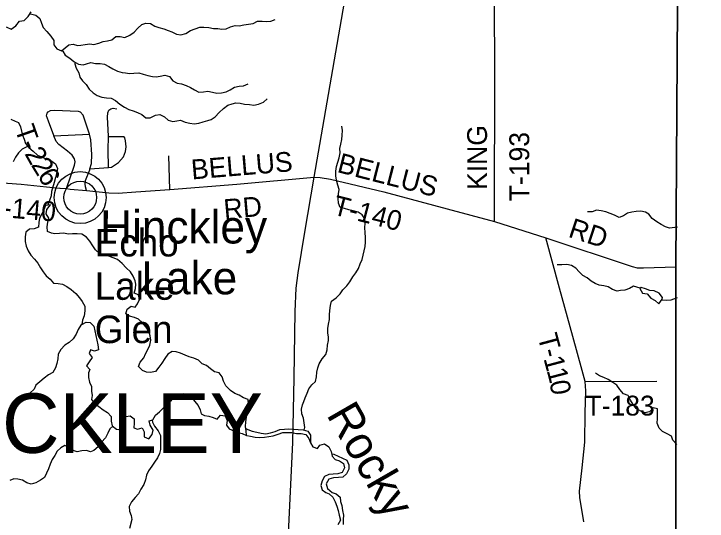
# Model space of a CAD drawing. Extents: x 1985906 to 2277390, y 930619 to 1324581.
# Drawn here: x 2182615 to 2193107, y 1171780 to 1179459 of the extents above; entities that cross this region are included whole.
import ezdxf

# ---------------------------------------------------------------- set-up
doc = ezdxf.new("R2010")
doc.units = 0
for name, color, linetype in [('GM_X_Adjacent_County', 7, 'Continuous'), ('GM_X_County', 7, 'Continuous'), ('GM_X_County_Road', 7, 'Continuous'), ('GM_X_County_Road_Text', 7, 'Continuous'), ('GM_X_Major_Lake', 7, 'Continuous'), ('GM_X_Major_Lake_Text', 7, 'Continuous'), ('GM_X_Minor_Lake', 7, 'Continuous'), ('GM_X_Minor_River', 7, 'Continuous'), ('GM_X_Minor_River_Text', 7, 'Continuous'), ('GM_X_Township', 7, 'Continuous'), ('GM_X_Township_Road', 7, 'Continuous'), ('GM_X_Township_Road_Text', 7, 'Continuous'), ('GM_X_Township_Text', 7, 'Continuous'), ('GM_X_Unincorporated', 7, 'Continuous'), ('GM_X_Unincorporated_Location', 7, 'Continuous'), ('GM_X_Unincorporated_Text', 7, 'Continuous')]:
    doc.layers.add(name, color=color, linetype=linetype)

msp = doc.modelspace()

# ---------------------------------------------------------------- linework, layer by layer
at = {"layer": 'GM_X_Adjacent_County'}
msp.add_lwpolyline([(2192604, 1162456), (2192620, 1166969), (2192630, 1167520), (2192631, 1170404), (2192633, 1173673), (2192634, 1175629), (2192671, 1181169), (2192669, 1184775), (2192668, 1187767), (2192661, 1188885), (2192638, 1192623), (2192637, 1192687), (2192624, 1194838), (2192738, 1194840), (2198606, 1194974), (2199010, 1194983), (2204632, 1195040), (2205348, 1195050), (2205387, 1195051), (2205910, 1195059), (2205997, 1195060), (2208467, 1195087)], dxfattribs=at)
at = {"layer": 'GM_X_County'}
msp.add_lwpolyline([(2192604, 1162456), (2192620, 1166969), (2192630, 1167520), (2192631, 1170404), (2192633, 1173673), (2192634, 1175629), (2192671, 1181169)], dxfattribs=at)
at = {"layer": 'GM_X_County_Road'}
for points in [[(2187158, 1176989), (2187880, 1181157), (2187747, 1182270), (2187654, 1183238), (2187633, 1183346), (2187366, 1184320), (2187173, 1184951), (2187039, 1185379), (2186488, 1187139), (2185950, 1188891), (2185784, 1189407), (2185382, 1190661), (2185124, 1191631), (2184514, 1193535), (2184474, 1193619), (2184456, 1193656), (2184249, 1193932), (2183757, 1194570), (2183652, 1194693)], [(2183313, 1176823), (2183314, 1176823), (2183413, 1176814), (2183467, 1176808), (2183716, 1176783), (2184055, 1176748), (2184193, 1176746), (2184461, 1176764), (2184974, 1176803), (2185988, 1176881), (2187158, 1176989)], [(2186340, 1167411), (2186414, 1167687), (2186509, 1168111), (2186609, 1168584), (2186763, 1169178), (2186774, 1169409), (2186746, 1170192), (2186731, 1170685), (2186771, 1171595), (2186839, 1172973), (2186858, 1173950), (2186873, 1174956), (2186890, 1175307), (2186917, 1175539), (2187017, 1176156), (2187158, 1176989)], [(2182032, 1176932), (2182725, 1176881), (2183108, 1176843)], [(2183108, 1176843), (2183109, 1176843), (2183313, 1176823)]]:
    msp.add_lwpolyline(points, dxfattribs=at)
at = {"layer": 'GM_X_Major_Lake'}
for points in [[(2183168, 1176566), (2183095, 1176560), (2183069, 1176494), (2183039, 1176430), (2183002, 1176369), (2182992, 1176303), (2182990, 1176230), (2182924, 1176206), (2182852, 1176200), (2182798, 1176153), (2182786, 1176083), (2182786, 1176011), (2182801, 1175942), (2182833, 1175870), (2182872, 1175808), (2182928, 1175746), (2182979, 1175686), (2183017, 1175616), (2183058, 1175554), (2183102, 1175492), (2183165, 1175442), (2183214, 1175382), (2183284, 1175378), (2183352, 1175367), (2183417, 1175333), (2183483, 1175289), (2183552, 1175227), (2183608, 1175163), (2183647, 1175103), (2183687, 1175035), (2183688, 1174963), (2183680, 1174890), (2183656, 1174824), (2183643, 1174758), (2183711, 1174790), (2183771, 1174786), (2183826, 1174732), (2183840, 1174660), (2183858, 1174588), (2183871, 1174520), (2183885, 1174448), (2183896, 1174375), (2183838, 1174351), (2183773, 1174371), (2183757, 1174318), (2183802, 1174258), (2183754, 1174194), (2183712, 1174129), (2183763, 1174075), (2183747, 1174025), (2183743, 1173953), (2183760, 1173885), (2183790, 1173816), (2183790, 1173750), (2183799, 1173682), (2183791, 1173620), (2183836, 1173560), (2183902, 1173514), (2183967, 1173466), (2184031, 1173424), (2184086, 1173364), (2184090, 1173294), (2184104, 1173224), (2184171, 1173174), (2184241, 1173162), (2184253, 1173234), (2184259, 1173307), (2184309, 1173363), (2184375, 1173375), (2184435, 1173328), (2184438, 1173261), (2184432, 1173193), (2184484, 1173171), (2184555, 1173192), (2184589, 1173130), (2184587, 1173057), (2184658, 1173025), (2184706, 1173092), (2184724, 1173158), (2184679, 1173232), (2184665, 1173301), (2184719, 1173313), (2184759, 1173383), (2184817, 1173434), (2184877, 1173490), (2184936, 1173557), (2185000, 1173614), (2185050, 1173678), (2185119, 1173707), (2185183, 1173715), (2185247, 1173707), (2185308, 1173657), (2185350, 1173597), (2185403, 1173531), (2185435, 1173465)], [(2183166, 1176566), (2183095, 1176560), (2183069, 1176494), (2183039, 1176430), (2183002, 1176369), (2182992, 1176303), (2182990, 1176230), (2182924, 1176206), (2182852, 1176200), (2182798, 1176153), (2182786, 1176083), (2182786, 1176011), (2182801, 1175942), (2182833, 1175870), (2182872, 1175808), (2182928, 1175746), (2182979, 1175686), (2183017, 1175616), (2183058, 1175554), (2183102, 1175492), (2183165, 1175442), (2183214, 1175382), (2183284, 1175378), (2183352, 1175367), (2183417, 1175333), (2183483, 1175289), (2183552, 1175227), (2183608, 1175163), (2183647, 1175103), (2183687, 1175035), (2183688, 1174963), (2183680, 1174890), (2183656, 1174824), (2183643, 1174758), (2183711, 1174790), (2183771, 1174786), (2183826, 1174732), (2183840, 1174660), (2183858, 1174588), (2183871, 1174520), (2183885, 1174448), (2183896, 1174375), (2183838, 1174351), (2183773, 1174371), (2183757, 1174318), (2183802, 1174258), (2183754, 1174194), (2183712, 1174129), (2183763, 1174075), (2183747, 1174025), (2183743, 1173953), (2183760, 1173885), (2183790, 1173816), (2183790, 1173750), (2183799, 1173682), (2183791, 1173620), (2183836, 1173560), (2183902, 1173514), (2183967, 1173466), (2184031, 1173424), (2184086, 1173364), (2184090, 1173294), (2184104, 1173224), (2184171, 1173174), (2184241, 1173162), (2184253, 1173234), (2184259, 1173307), (2184309, 1173363), (2184375, 1173375), (2184435, 1173328), (2184438, 1173261), (2184432, 1173193), (2184484, 1173171), (2184555, 1173192), (2184589, 1173130), (2184587, 1173057), (2184658, 1173025), (2184706, 1173092), (2184724, 1173158), (2184679, 1173232), (2184665, 1173301), (2184719, 1173313), (2184759, 1173383), (2184817, 1173434), (2184877, 1173490), (2184936, 1173557), (2185000, 1173614), (2185050, 1173678), (2185119, 1173707), (2185183, 1173715), (2185247, 1173707), (2185308, 1173657), (2185350, 1173597), (2185403, 1173531), (2185435, 1173465)], [(2183104, 1176432), (2183113, 1176498), (2183168, 1176566)], [(2183104, 1176432), (2183113, 1176498), (2183167, 1176565)], [(2185435, 1173465), (2185450, 1173405), (2185500, 1173381), (2185564, 1173369), (2185629, 1173350), (2185691, 1173324), (2185743, 1173384), (2185811, 1173375), (2185844, 1173306), (2185834, 1173234), (2185873, 1173176), (2185945, 1173146), (2186009, 1173123), (2186072, 1173105), (2186136, 1173079), (2186130, 1173147), (2186123, 1173215), (2186127, 1173284), (2186135, 1173352), (2186133, 1173418), (2186144, 1173487), (2186166, 1173551), (2186160, 1173621), (2186091, 1173645), (2186025, 1173689), (2185958, 1173713), (2185892, 1173759), (2185823, 1173829), (2185789, 1173897), (2185766, 1173965), (2185722, 1174027), (2185653, 1174041), (2185593, 1174088), (2185530, 1174138), (2185466, 1174164), (2185407, 1174218), (2185339, 1174246), (2185270, 1174270), (2185210, 1174295), (2185137, 1174325), (2185073, 1174345), (2185009, 1174347), (2184943, 1174308), (2184901, 1174242), (2184857, 1174171), (2184809, 1174109), (2184757, 1174044), (2184685, 1174028), (2184621, 1174037), (2184560, 1174061), (2184502, 1174121), (2184529, 1174188), (2184581, 1174254), (2184605, 1174314), (2184643, 1174381), (2184671, 1174445), (2184688, 1174518), (2184678, 1174586), (2184658, 1174654), (2184619, 1174718), (2184561, 1174782), (2184500, 1174838), (2184440, 1174864), (2184363, 1174884), (2184311, 1174920), (2184329, 1174988), (2184389, 1175032), (2184453, 1175021), (2184487, 1175071), (2184519, 1175137), (2184500, 1175206), (2184434, 1175229), (2184456, 1175302), (2184461, 1175370), (2184453, 1175420), (2184422, 1175490), (2184380, 1175555), (2184315, 1175616), (2184253, 1175678), (2184186, 1175742), (2184118, 1175764), (2184055, 1175790), (2183987, 1175814), (2183916, 1175829), (2183852, 1175885), (2183811, 1175949), (2183765, 1176019), (2183716, 1176077), (2183644, 1176123), (2183571, 1176129), (2183505, 1176127), (2183439, 1176126), (2183370, 1176138), (2183306, 1176136), (2183234, 1176131), (2183184, 1176137), (2183123, 1176165), (2183117, 1176233), (2183131, 1176305), (2183146, 1176368), (2183104, 1176432)]]:
    msp.add_lwpolyline(points, dxfattribs=at)
at = {"layer": 'GM_X_Minor_Lake'}
for points in [[(2192107, 1175318), (2192089, 1175300), (2192128, 1175232), (2192200, 1175219), (2192255, 1175157), (2192322, 1175118), (2192376, 1175072), (2192428, 1175141)], [(2192428, 1175141), (2192433, 1175165), (2192381, 1175231), (2192308, 1175268), (2192240, 1175272), (2192175, 1175295), (2192107, 1175318)], [(2192428, 1175141), (2192433, 1175165), (2192381, 1175231), (2192308, 1175268), (2192240, 1175272), (2192175, 1175295), (2192107, 1175318)]]:
    msp.add_lwpolyline(points, dxfattribs=at)
at = {"layer": 'GM_X_Minor_River'}
for points in [[(2182366, 1179262), (2182366, 1179262), (2182436, 1179266), (2182508, 1179260), (2182576, 1179230), (2182643, 1179276), (2182703, 1179347), (2182771, 1179361), (2182831, 1179421), (2182879, 1179488)], [(2182859, 1179459), (2182885, 1179453), (2182946, 1179441), (2183010, 1179387), (2183036, 1179319), (2183061, 1179255), (2183115, 1179191), (2183173, 1179124), (2183218, 1179058), (2183220, 1178990), (2183268, 1178932), (2183334, 1178902), (2183393, 1178946), (2183447, 1178992), (2183511, 1179000), (2183579, 1178982), (2183630, 1178984), (2183696, 1178997), (2183764, 1179003), (2183826, 1178997), (2183899, 1179015), (2183965, 1179039), (2184033, 1179051), (2184097, 1179067), (2184160, 1179118), (2184226, 1179114), (2184296, 1179102), (2184369, 1179138), (2184435, 1179184), (2184491, 1179243), (2184551, 1179297), (2184613, 1179317), (2184684, 1179313), (2184750, 1179271), (2184810, 1179253), (2184883, 1179233), (2184949, 1179207), (2185005, 1179187), (2185076, 1179151), (2185144, 1179143), (2185216, 1179163), (2185289, 1179205), (2185361, 1179232), (2185429, 1179256), (2185491, 1179260), (2185564, 1179254), (2185634, 1179238), (2185702, 1179236), (2185765, 1179230), (2185829, 1179232), (2185895, 1179264), (2185962, 1179285), (2186026, 1179279), (2186098, 1179291), (2186235, 1179315), (2186303, 1179347), (2186371, 1179347), (2186436, 1179345), (2186502, 1179349), (2186568, 1179374)], [(2183334, 1178902), (2183354, 1178896), (2183391, 1178832), (2183461, 1178787), (2183525, 1178737), (2183594, 1178699), (2183666, 1178689), (2183716, 1178705), (2183781, 1178722), (2183851, 1178710), (2183919, 1178708), (2183988, 1178698), (2184052, 1178664), (2184114, 1178626), (2184185, 1178594), (2184253, 1178574), (2184303, 1178568), (2184367, 1178558), (2184432, 1178560), (2184508, 1178568), (2184570, 1178548), (2184643, 1178524), (2184711, 1178510), (2184769, 1178506), (2184830, 1178516), (2184900, 1178530), (2184972, 1178512), (2185021, 1178446), (2185087, 1178408), (2185151, 1178402), (2185224, 1178376), (2185290, 1178342), (2185350, 1178308), (2185417, 1178272), (2185485, 1178280), (2185551, 1178290), (2185622, 1178274), (2185688, 1178258), (2185760, 1178262), (2185826, 1178280), (2185891, 1178307), (2185955, 1178349), (2186023, 1178363), (2186091, 1178371), (2186162, 1178399)], [(2183539, 1178730), (2183538, 1178703), (2183560, 1178635), (2183600, 1178569), (2183616, 1178502), (2183654, 1178446), (2183711, 1178392), (2183753, 1178318), (2183813, 1178264), (2183876, 1178224), (2183948, 1178196), (2184016, 1178190), (2184087, 1178184), (2184153, 1178148), (2184219, 1178094), (2184290, 1178048), (2184356, 1178013), (2184421, 1177991), (2184487, 1177965), (2184553, 1177935), (2184614, 1177887), (2184678, 1177883), (2184758, 1177924), (2184824, 1177934), (2184893, 1177902), (2184951, 1177852), (2185021, 1177830), (2185084, 1177840), (2185138, 1177848), (2185210, 1177822), (2185279, 1177806), (2185345, 1177796), (2185413, 1177806), (2185480, 1177826), (2185550, 1177846), (2185602, 1177860), (2185664, 1177899), (2185722, 1177967), (2185789, 1178025), (2185855, 1178076), (2185921, 1178098), (2185973, 1178110), (2186042, 1178106), (2186106, 1178090), (2186180, 1178086), (2186249, 1178078), (2186319, 1178090), (2186391, 1178122), (2186447, 1178171)], [(2182568, 1177863), (2182633, 1177833), (2182685, 1177815), (2182715, 1177750), (2182733, 1177686), (2182748, 1177624), (2182770, 1177560), (2182790, 1177495), (2182842, 1177437), (2182905, 1177379), (2182975, 1177321), (2183047, 1177289), (2183112, 1177261), (2183176, 1177237), (2183244, 1177189), (2183275, 1177116)], [(2187010, 1173158), (2187019, 1173198), (2187009, 1173270), (2186997, 1173338), (2186975, 1173406), (2186968, 1173475), (2186984, 1173539), (2187004, 1173589), (2187024, 1173649), (2187055, 1173718), (2187081, 1173782), (2187125, 1173842), (2187179, 1173894), (2187195, 1173967), (2187199, 1174033), (2187215, 1174099), (2187237, 1174164), (2187281, 1174236), (2187339, 1174302), (2187357, 1174373), (2187361, 1174445), (2187377, 1174513), (2187379, 1174563), (2187369, 1174630), (2187367, 1174696), (2187376, 1174760), (2187390, 1174833), (2187392, 1174901), (2187396, 1174971), (2187406, 1175043), (2187422, 1175110), (2187492, 1175162), (2187555, 1175220), (2187593, 1175281), (2187655, 1175343), (2187701, 1175405), (2187745, 1175476), (2187793, 1175540), (2187831, 1175604), (2187857, 1175676), (2187885, 1175741), (2187903, 1175805), (2187917, 1175871), (2187931, 1175940), (2187937, 1176004), (2187935, 1176076), (2187931, 1176148), (2187929, 1176221), (2187933, 1176289), (2187929, 1176357), (2187884, 1176417), (2187824, 1176456), (2187752, 1176476), (2187685, 1176494), (2187621, 1176512), (2187551, 1176527), (2187526, 1176592), (2187522, 1176664), (2187528, 1176736), (2187536, 1176801), (2187516, 1176867), (2187498, 1176943), (2187486, 1177009), (2187486, 1177080), (2187500, 1177148), (2187518, 1177212), (2187540, 1177282), (2187552, 1177355), (2187549, 1177423), (2187565, 1177487), (2187581, 1177556), (2187585, 1177624), (2187587, 1177692), (2187581, 1177760)], [(2182816, 1177466), (2182810, 1177447), (2182742, 1177411), (2182684, 1177357), (2182642, 1177290), (2182607, 1177220)], [(2183275, 1177116), (2183259, 1177044), (2183247, 1176980), (2183223, 1176908), (2183187, 1176771), (2183181, 1176705), (2183130, 1176563)], [(2192658, 1176228), (2192540, 1176215), (2192475, 1176235), (2192413, 1176269), (2192345, 1176313), (2192276, 1176361), (2192226, 1176427), (2192176, 1176457), (2192103, 1176471), (2192035, 1176465), (2191967, 1176455), (2191902, 1176441), (2191840, 1176403), (2191774, 1176378), (2191706, 1176414), (2191641, 1176436), (2191573, 1176462), (2191505, 1176478), (2191432, 1176486), (2191368, 1176464), (2191298, 1176462)], [(2192095, 1175307), (2191992, 1175336), (2191932, 1175302), (2191864, 1175276), (2191796, 1175272), (2191745, 1175264), (2191677, 1175288), (2191611, 1175326), (2191546, 1175342), (2191474, 1175354), (2191414, 1175380), (2191351, 1175414), (2191291, 1175464), (2191225, 1175498), (2191170, 1175556), (2191120, 1175612), (2191054, 1175649), (2190985, 1175666), (2190907, 1175658), (2190835, 1175658)], [(2192654, 1175163), (2192557, 1175124), (2192493, 1175120), (2192416, 1175125)], [(2183643, 1174758), (2183628, 1174749), (2183586, 1174681), (2183560, 1174609), (2183513, 1174542), (2183453, 1174484), (2183387, 1174442), (2183325, 1174380), (2183287, 1174309), (2183279, 1174237), (2183267, 1174169), (2183245, 1174100), (2183205, 1174030), (2183139, 1173994), (2183074, 1173944), (2183006, 1173891), (2182948, 1173839), (2182920, 1173777), (2182856, 1173718), (2182789, 1173680), (2182721, 1173640)], [(2192646, 1172938), (2192586, 1173004), (2192568, 1173068), (2192502, 1173102), (2192433, 1173138), (2192379, 1173190), (2192351, 1173263), (2192355, 1173335), (2192357, 1173407), (2192355, 1173480), (2192290, 1173494), (2192236, 1173435), (2192164, 1173419), (2192104, 1173447), (2192035, 1173485), (2191989, 1173545), (2191947, 1173614), (2191914, 1173680), (2191840, 1173708), (2191788, 1173772), (2191743, 1173840), (2191679, 1173880), (2191611, 1173924), (2191542, 1173954), (2191480, 1173980), (2191418, 1174020)], [(2184708, 1173310), (2184715, 1173281), (2184745, 1173219), (2184797, 1173148), (2184833, 1173078), (2184834, 1173006), (2184836, 1172936), (2184834, 1172867), (2184818, 1172803), (2184788, 1172741), (2184744, 1172675), (2184704, 1172610), (2184651, 1172542), (2184621, 1172476), (2184605, 1172405), (2184583, 1172333), (2184539, 1172263), (2184499, 1172196), (2184451, 1172138), (2184397, 1172074), (2184361, 1172001), (2184367, 1171931), (2184391, 1171867), (2184401, 1171803), (2184365, 1171670)], [(2184113, 1173217), (2184068, 1173176), (2184038, 1173111), (2184002, 1173043), (2183944, 1172975), (2183891, 1172906), (2183825, 1172848), (2183775, 1172828), (2183713, 1172852), (2183644, 1172846), (2183574, 1172828), (2183514, 1172852), (2183447, 1172900), (2183385, 1172924), (2183325, 1172892), (2183269, 1172839), (2183233, 1172775), (2183195, 1172711), (2183167, 1172642), (2183139, 1172570), (2183111, 1172506), (2183078, 1172442), (2183018, 1172399), (2182946, 1172361), (2182878, 1172339), (2182811, 1172359), (2182747, 1172399), (2182677, 1172417), (2182616, 1172421), (2182552, 1172397)], [(2186127, 1173182), (2186157, 1173170), (2186222, 1173144), (2186290, 1173126), (2186358, 1173114), (2186431, 1173104), (2186497, 1173117), (2186569, 1173135), (2186641, 1173167), (2186710, 1173173), (2186778, 1173177), (2186850, 1173175), (2186917, 1173167), (2186993, 1173163), (2187065, 1173141), (2187106, 1173081), (2187104, 1172964)], [(2186136, 1173079), (2186139, 1173077), (2186196, 1173066), (2186268, 1173052), (2186336, 1173046), (2186409, 1173050), (2186473, 1173060), (2186541, 1173074), (2186613, 1173099), (2186684, 1173121), (2186752, 1173123), (2186824, 1173121), (2186891, 1173109), (2186963, 1173107), (2187035, 1173093), (2187080, 1173031), (2187104, 1172965), (2187142, 1172904), (2187210, 1172880), (2187247, 1172931), (2187315, 1172953), (2187381, 1172907), (2187415, 1172835), (2187432, 1172766), (2187480, 1172712), (2187544, 1172694), (2187605, 1172652), (2187619, 1172586), (2187585, 1172518), (2187518, 1172497), (2187446, 1172493), (2187380, 1172485), (2187318, 1172457), (2187283, 1172391), (2187263, 1172322), (2187282, 1172252), (2187336, 1172216), (2187386, 1172196), (2187445, 1172142), (2187477, 1172074), (2187501, 1172005), (2187521, 1171939), (2187539, 1171869), (2187558, 1171797), (2187517, 1171726)], [(2187424, 1172799), (2187460, 1172792), (2187522, 1172762), (2187588, 1172734), (2187655, 1172704), (2187683, 1172634), (2187685, 1172566), (2187649, 1172496), (2187593, 1172447), (2187526, 1172441), (2187452, 1172437), (2187384, 1172415), (2187342, 1172343), (2187362, 1172272), (2187430, 1172216), (2187495, 1172196), (2187555, 1172144), (2187561, 1172078), (2187579, 1172016), (2187589, 1171943), (2187606, 1171871), (2187600, 1171805), (2187600, 1171732)]]:
    msp.add_lwpolyline(points, dxfattribs=at)
at = {"layer": 'GM_X_Township'}
msp.add_lwpolyline([(2192671, 1181169), (2192634, 1175629), (2192633, 1173673), (2192631, 1170404), (2192630, 1167520), (2186340, 1167411), (2178998, 1167305), (2176365, 1167286), (2175631, 1167257), (2174208, 1167234), (2172619, 1167205), (2171016, 1167170), (2167977, 1167114)], dxfattribs=at)
at = {"layer": 'GM_X_Township_Road'}
for points in [[(2189887, 1176316), (2189895, 1178652), (2189884, 1180480)], [(2184045, 1177133), (2184044, 1177402), (2184045, 1177605), (2184045, 1177609), (2184034, 1177894), (2184039, 1177962), (2184052, 1178000), (2184082, 1178023), (2184118, 1178031), (2184174, 1178022)], [(2183413, 1176814), (2183534, 1177171), (2183544, 1177219), (2183535, 1177265), (2183498, 1177319), (2183427, 1177380), (2183294, 1177482), (2183257, 1177528), (2183219, 1177613), (2183218, 1177616), (2183137, 1177836), (2183110, 1177917), (2183117, 1177954), (2183133, 1177978)], [(2183133, 1177978), (2183171, 1177995), (2183229, 1177999), (2183588, 1177986), (2183620, 1177977)], [(2183716, 1176783), (2183699, 1176840), (2183692, 1176884), (2183700, 1176938), (2183764, 1177099), (2183767, 1177113), (2183788, 1177196), (2183795, 1177329), (2183782, 1177551), (2183759, 1177636), (2183685, 1177867), (2183665, 1177925), (2183620, 1177977)], [(2183219, 1177613), (2183759, 1177636)], [(2184045, 1177605), (2184282, 1177602)], [(2183767, 1177113), (2184045, 1177133), (2184094, 1177140), (2184201, 1177210), (2184272, 1177293), (2184305, 1177376), (2184314, 1177446), (2184307, 1177536), (2184294, 1177582), (2184282, 1177602)], [(2184974, 1176803), (2184963, 1177308)], [(2187158, 1176989), (2187251, 1176980), (2187409, 1176956), (2188215, 1176763), (2189174, 1176507), (2189887, 1176316), (2190666, 1176067)], [(2191242, 1171768), (2191183, 1172137), (2191177, 1172235), (2191217, 1172587), (2191254, 1172977), (2191262, 1173420), (2191269, 1173753), (2191266, 1173824), (2191262, 1173894), (2191215, 1174060), (2191076, 1174576), (2190872, 1175305), (2190666, 1176067)], [(2190666, 1176067), (2191974, 1175636), (2192046, 1175617), (2192146, 1175614), (2192634, 1175629)], [(2191262, 1173894), (2192345, 1173901)]]:
    msp.add_lwpolyline(points, dxfattribs=at)
at = {"layer": 'GM_X_Unincorporated'}
for radius in [393, 249]:
    msp.add_circle((2183619, 1176678), radius, dxfattribs=at)
at = {"layer": 'GM_X_Unincorporated_Location'}
msp.add_line((2183619, 1176678), (2183619, 1176678), dxfattribs=at)

# ---------------------------------------------------------------- texts
at = {"layer": 'GM_X_County_Road_Text'}
for s, rotation, p in [('BELLUS', 4.704, (2185310, 1176952)), ('C-140', 355.1012, (2182150, 1176407)), ('RD', 4.969, (2185803, 1176351))]:
    msp.add_text(s, height=300, rotation=rotation, dxfattribs=at).set_placement(p)
at = {"layer": 'GM_X_Major_Lake_Text'}
for s, rotation, p in [('Hinckley', 359.9828, (2183920, 1175984)), ('Lake', 359.9829, (2184545, 1175214))]:
    msp.add_text(s, height=500.2, rotation=rotation, dxfattribs=at).set_placement(p)
at = {"layer": 'GM_X_Minor_River_Text'}
msp.add_text('Rocky', height=500.3, rotation=299.9806, dxfattribs=at).set_placement((2187338, 1173393))
at = {"layer": 'GM_X_Township_Road_Text'}
for s, rotation, p in [('T', 289.446, (2182627, 1177720)), ('KING', 90, (2189776, 1176794)), ('T-193', 90, (2190414, 1176623)), ('-', 291.8604, (2182707, 1177496)), ('2', 299.3233, (2182771, 1177343)), ('BELLUS', 345.6552, (2187494, 1177067)), ('2', 301.4106, (2182868, 1177172)), ('6', 301.5614, (2182964, 1177013)), ('T-140', 345.6951, (2187425, 1176426)), ('RD', 341.8786, (2190991, 1176088)), ('T', 285.0476, (2190539, 1174578)), ('-', 285.0265, (2190597, 1174361)), ('1', 284.9539, (2190629, 1174242)), ('1', 284.5992, (2190677, 1174064)), ('0', 279.0662, (2190722, 1173893)), ('T-183', 0, (2191266, 1173379))]:
    msp.add_text(s, height=300, rotation=rotation, dxfattribs=at).set_placement(p)
at = {"layer": 'GM_X_Township_Text'}
msp.add_text('HINCKLEY', height=900, rotation=0, dxfattribs=at).set_placement((2180364, 1172814))
at = {"layer": 'GM_X_Unincorporated_Text'}
for s, p in [('Echo', (2183839, 1175787)), ('Lake', (2183839, 1175131)), ('Glen', (2183839, 1174475))]:
    msp.add_text(s, height=417, rotation=0, dxfattribs=at).set_placement(p)

doc.saveas('drawing.dxf')
